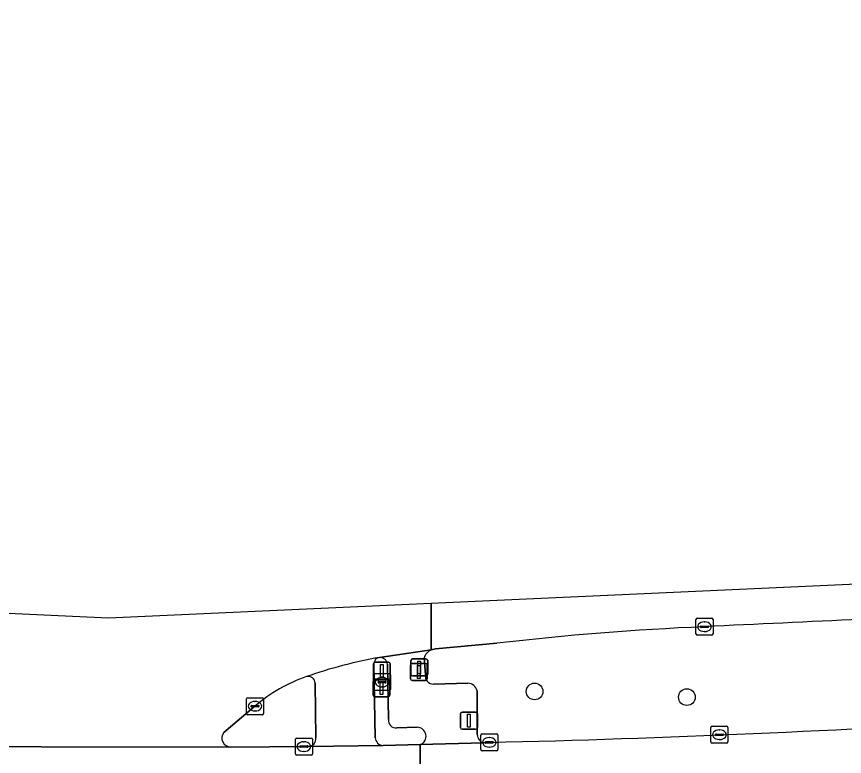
# Model space of a CAD drawing. Extents: x 162184 to 163154, y 385507 to 386516.
# Drawn here: x 162638.71 to 162687.37, y 386443.94 to 386487.42 of the extents above; entities that cross this region are included whole.
import ezdxf

# ---------------------------------------------------------------- set-up
doc = ezdxf.new("R2010")
doc.units = 0
for name, color, linetype in [('IMGEO_Berm_groen', 7, 'Continuous'), ('IMGEO_Boom', 7, 'Continuous'), ('IMGEO_Brandkraan', 7, 'Continuous'), ('IMGEO_Drukknoppaal', 7, 'Continuous'), ('IMGEO_Fietspad_gesloten', 7, 'Continuous'), ('IMGEO_Kolk', 7, 'Continuous'), ('IMGEO_Lichtmast', 7, 'Continuous'), ('IMGEO_OVBaan_gesloten', 7, 'Continuous'), ('IMGEO_Rijbaan_regionaal_gesloten', 7, 'Continuous'), ('IMGEO_Verkeerseiland_gesloten', 7, 'Continuous'), ('IMGEO_Verkeersregelinstallatiepaal', 7, 'Continuous'), ('IMGEO_Voetpad_open', 7, 'Continuous')]:
    doc.layers.add(name, color=color, linetype=linetype)

msp = doc.modelspace()

# ---------------------------------------------------------------- linework, layer by layer
at = {"layer": 'IMGEO_Berm_groen'}
for points in [[(162666.932, 386450.59), (162663.327, 386450.254), (162663.081, 386450.206)], [(162662.658, 386449.725), (162662.742, 386448.744)], [(162663.219, 386448.195), (162665.238, 386448.24)], [(162665.782, 386447.795), (162665.779, 386445.221)], [(162666.171, 386444.74), (162666.495, 386444.765)]]:
    msp.add_lwpolyline(points, dxfattribs=at)
for centre, radius, start, end in [((162844.807, 383010.079), 3445.467, 92.602652, 92.755975), ((162686.535, 386281.354), 170.367, 92.48733, 96.60716), ((162663.471, 386449.437), 0.863, 116.8746, 160.4674), ((162663.204, 386448.664), 0.469, 170.1127, 271.8589), ((162665.199, 386447.637), 0.604, 15.1591, 86.2736), ((162648.992, 387201.634), 757.071, 271.324795, 273.674513), ((162666.296, 386445.242), 0.517, 182.317, 256.0409)]:
    msp.add_arc(centre, radius, start, end, dxfattribs=at)
at = {"layer": 'IMGEO_Boom'}
for centre in [(162669.157, 386447.756), (162678.104, 386447.424)]:
    msp.add_circle(centre, 0.489, dxfattribs=at)
at = {"layer": 'IMGEO_Brandkraan'}
for p, q in [((162659.692, 386447.878), (162659.692, 386448.73)), ((162659.767, 386448.804), (162660.619, 386448.804)), ((162660.18, 386448.584), (162660.205, 386448.584)), ((162660.693, 386448.73), (162660.693, 386447.878)), ((162659.951, 386448.298), (162659.951, 386448.31)), ((162660.389, 386448.261), (162659.991, 386448.261)), ((162659.994, 386448.347), (162660.392, 386448.347)), ((162660.203, 386448.024), (162660.178, 386448.024)), ((162660.435, 386448.31), (162660.435, 386448.298)), ((162660.619, 386447.804), (162659.767, 386447.804))]:
    msp.add_line(p, q, dxfattribs=at)
for points in [[(162659.692, 386447.878), (162659.692, 386448.73)], [(162659.767, 386448.804), (162660.619, 386448.804)], [(162660.693, 386448.73), (162660.693, 386447.878)], [(162660.619, 386447.804), (162659.767, 386447.804)]]:
    msp.add_lwpolyline(points, dxfattribs=at)
for centre, radius, start, end in [((162659.769, 386448.728), 0.0765, 91.552, 178.448), ((162659.769, 386448.728), 0.0765, 91.552, 178.448), ((162660.617, 386448.728), 0.0765, 1.552, 88.448), ((162660.617, 386448.728), 0.0765, 1.552, 88.448), ((162659.991, 386448.307), 0.0403, 85.8775, 175.7526), ((162659.988, 386448.297), 0.0366, 178.938, 274.7102), ((162660.392, 386448.304), 0.043, 264.8664, 352.4533), ((162660.396, 386448.309), 0.0386, 1.7309, 96.639), ((162659.769, 386447.88), 0.0765, 181.552, 268.448), ((162659.769, 386447.88), 0.0765, 181.552, 268.448), ((162660.617, 386447.88), 0.0765, 271.552, 358.448), ((162660.617, 386447.88), 0.0765, 271.552, 358.448)]:
    msp.add_arc(centre, radius, start, end, dxfattribs=at)
for centre, major_axis, ratio, start_param, end_param in [((162660.179, 386448.304), (-0.387, 0.002), 0.722429, 4.712389, 7.853982), ((162660.204, 386448.304), (-0.39, 0.002), 0.717154, 1.570796, 4.712389)]:
    msp.add_ellipse(centre, major_axis=major_axis, ratio=ratio, start_param=start_param, end_param=end_param, dxfattribs=at)
at = {"layer": 'IMGEO_Drukknoppaal'}
for p, q in [((162659.764, 386448.448), (162660.554, 386448.448)), ((162660.554, 386448.448), (162659.764, 386448.448)), ((162659.664, 386447.548), (162659.664, 386448.348)), ((162659.664, 386448.348), (162659.664, 386447.548)), ((162660.654, 386448.348), (162660.654, 386447.548)), ((162660.654, 386447.548), (162660.654, 386448.348)), ((162660.554, 386447.448), (162659.764, 386447.448)), ((162659.764, 386447.448), (162660.554, 386447.448))]:
    msp.add_line(p, q, dxfattribs=at)
msp.add_lwpolyline([(162660.084, 386448.323), (162660.234, 386448.323), (162660.234, 386447.573), (162660.084, 386447.573), (162660.084, 386448.323)], dxfattribs=at)
for centre, start, end in [((162659.764, 386448.348), 90, 180), ((162659.764, 386448.348), 90, 180), ((162660.554, 386448.348), 0, 90), ((162660.554, 386448.348), 360, 90), ((162659.764, 386447.548), 180, 270), ((162659.764, 386447.548), 180, 270), ((162660.554, 386447.548), 270, 0), ((162660.554, 386447.548), 270, 0)]:
    msp.add_arc(centre, 0.1, start, end, dxfattribs=at)
at = {"layer": 'IMGEO_Fietspad_gesloten'}
for points in [[(162659.793, 386445.041), (162659.71, 386449.403)], [(162656.257, 386448.244), (162656.299, 386445.027)], [(162655.873, 386444.52), (162660.249, 386444.587)]]:
    msp.add_lwpolyline(points, dxfattribs=at)
for centre, radius, start, end in [((162664.626, 386423.532), 26.621, 99.9399, 109.4655), ((162660.105, 386449.364), 0.396, 100.6863, 174.426), ((162655.841, 386448.225), 0.416, 2.6287, 101.9698), ((162655.839, 386444.981), 0.463, 274.2701, 5.6535), ((162660.261, 386445.055), 0.468, 181.74, 268.5118)]:
    msp.add_arc(centre, radius, start, end, dxfattribs=at)
at = {"layer": 'IMGEO_Kolk'}
for p, q in [((162678.64, 386451.135), (162678.64, 386451.987)), ((162678.715, 386452.061), (162679.567, 386452.061)), ((162679.128, 386451.841), (162679.153, 386451.841)), ((162679.641, 386451.987), (162679.641, 386451.135)), ((162678.899, 386451.555), (162678.899, 386451.567)), ((162679.337, 386451.518), (162678.939, 386451.518)), ((162678.942, 386451.604), (162679.34, 386451.604)), ((162679.383, 386451.567), (162679.383, 386451.555)), ((162679.567, 386451.061), (162678.715, 386451.061)), ((162679.151, 386451.281), (162679.126, 386451.281)), ((162652.22, 386446.465), (162652.22, 386447.317)), ((162652.295, 386447.391), (162653.147, 386447.391)), ((162652.522, 386446.934), (162652.92, 386446.934)), ((162652.708, 386447.171), (162652.733, 386447.171)), ((162653.221, 386447.317), (162653.221, 386446.465)), ((162652.479, 386446.885), (162652.479, 386446.897)), ((162652.917, 386446.848), (162652.519, 386446.848)), ((162652.731, 386446.611), (162652.706, 386446.611)), ((162652.963, 386446.897), (162652.963, 386446.885)), ((162653.147, 386446.391), (162652.295, 386446.391)), ((162679.52, 386444.788), (162679.52, 386445.64)), ((162679.595, 386445.714), (162680.447, 386445.714)), ((162680.008, 386445.494), (162680.033, 386445.494)), ((162680.521, 386445.64), (162680.521, 386444.788)), ((162655.168, 386445.018), (162656.02, 386445.018)), ((162665.994, 386444.339), (162665.994, 386445.191)), ((162666.069, 386445.265), (162666.921, 386445.265)), ((162666.482, 386445.045), (162666.507, 386445.045)), ((162666.995, 386445.191), (162666.995, 386444.339)), ((162679.779, 386445.208), (162679.779, 386445.22)), ((162680.217, 386445.171), (162679.819, 386445.171)), ((162679.822, 386445.257), (162680.22, 386445.257)), ((162680.263, 386445.22), (162680.263, 386445.208)), ((162655.093, 386444.092), (162655.093, 386444.944)), ((162655.352, 386444.512), (162655.352, 386444.524)), ((162655.395, 386444.561), (162655.793, 386444.561)), ((162655.581, 386444.798), (162655.606, 386444.798)), ((162655.836, 386444.524), (162655.836, 386444.512)), ((162656.094, 386444.944), (162656.094, 386444.092)), ((162666.253, 386444.759), (162666.253, 386444.771)), ((162666.691, 386444.722), (162666.293, 386444.722)), ((162666.296, 386444.808), (162666.694, 386444.808)), ((162666.737, 386444.771), (162666.737, 386444.759)), ((162680.447, 386444.714), (162679.595, 386444.714)), ((162680.031, 386444.934), (162680.006, 386444.934)), ((162656.02, 386444.018), (162655.168, 386444.018)), ((162655.79, 386444.475), (162655.392, 386444.475)), ((162655.604, 386444.238), (162655.579, 386444.238)), ((162666.921, 386444.265), (162666.069, 386444.265)), ((162666.505, 386444.485), (162666.48, 386444.485))]:
    msp.add_line(p, q, dxfattribs=at)
for points in [[(162678.64, 386451.135), (162678.64, 386451.987)], [(162678.715, 386452.061), (162679.567, 386452.061)], [(162679.641, 386451.987), (162679.641, 386451.135)], [(162679.567, 386451.061), (162678.715, 386451.061)], [(162652.22, 386446.465), (162652.22, 386447.317)], [(162652.295, 386447.391), (162653.147, 386447.391)], [(162653.221, 386447.317), (162653.221, 386446.465)], [(162653.147, 386446.391), (162652.295, 386446.391)], [(162679.52, 386444.788), (162679.52, 386445.64)], [(162679.595, 386445.714), (162680.447, 386445.714)], [(162680.521, 386445.64), (162680.521, 386444.788)], [(162655.168, 386445.018), (162656.02, 386445.018)], [(162665.994, 386444.339), (162665.994, 386445.191)], [(162666.069, 386445.265), (162666.921, 386445.265)], [(162666.995, 386445.191), (162666.995, 386444.339)], [(162655.093, 386444.092), (162655.093, 386444.944)], [(162656.094, 386444.944), (162656.094, 386444.092)], [(162680.447, 386444.714), (162679.595, 386444.714)], [(162656.02, 386444.018), (162655.168, 386444.018)], [(162666.921, 386444.265), (162666.069, 386444.265)]]:
    msp.add_lwpolyline(points, dxfattribs=at)
for centre, radius, start, end in [((162678.717, 386451.985), 0.0765, 91.552, 178.448), ((162678.717, 386451.985), 0.0765, 91.552, 178.448), ((162679.565, 386451.985), 0.0765, 1.552, 88.448), ((162679.565, 386451.985), 0.0765, 1.552, 88.448), ((162678.939, 386451.564), 0.0403, 85.8775, 175.7526), ((162678.936, 386451.554), 0.0366, 178.938, 274.7102), ((162679.34, 386451.561), 0.043, 264.8664, 352.4533), ((162679.344, 386451.566), 0.0386, 1.7309, 96.639), ((162678.717, 386451.137), 0.0765, 181.552, 268.448), ((162678.717, 386451.137), 0.0765, 181.552, 268.448), ((162679.565, 386451.137), 0.0765, 271.552, 358.448), ((162679.565, 386451.137), 0.0765, 271.552, 358.448), ((162652.297, 386447.315), 0.0765, 91.552, 178.448), ((162652.297, 386447.315), 0.0765, 91.552, 178.448), ((162652.519, 386446.894), 0.0403, 85.8775, 175.7526), ((162652.924, 386446.896), 0.0386, 1.7309, 96.639), ((162653.145, 386447.315), 0.0765, 1.552, 88.448), ((162653.145, 386447.315), 0.0765, 1.552, 88.448), ((162652.297, 386446.467), 0.0765, 181.552, 268.448), ((162652.297, 386446.467), 0.0765, 181.552, 268.448), ((162652.516, 386446.884), 0.0366, 178.938, 274.7102), ((162652.92, 386446.891), 0.043, 264.8664, 352.4533), ((162653.145, 386446.467), 0.0765, 271.552, 358.448), ((162653.145, 386446.467), 0.0765, 271.552, 358.448), ((162679.597, 386445.638), 0.0765, 91.552, 178.448), ((162679.597, 386445.638), 0.0765, 91.552, 178.448), ((162680.445, 386445.638), 0.0765, 1.552, 88.448), ((162680.445, 386445.638), 0.0765, 1.552, 88.448), ((162655.17, 386444.942), 0.0765, 91.552, 178.448), ((162655.17, 386444.942), 0.0765, 91.552, 178.448), ((162656.018, 386444.942), 0.0765, 1.552, 88.448), ((162656.018, 386444.942), 0.0765, 1.552, 88.448), ((162666.071, 386445.189), 0.0765, 91.552, 178.448), ((162666.071, 386445.189), 0.0765, 91.552, 178.448), ((162666.919, 386445.189), 0.0765, 1.552, 88.448), ((162666.919, 386445.189), 0.0765, 1.552, 88.448), ((162679.819, 386445.217), 0.0403, 85.8775, 175.7526), ((162679.816, 386445.207), 0.0366, 178.938, 274.7102), ((162680.22, 386445.214), 0.043, 264.8664, 352.4533), ((162680.224, 386445.219), 0.0386, 1.7309, 96.639), ((162655.392, 386444.521), 0.0403, 85.8775, 175.7526), ((162655.389, 386444.511), 0.0366, 178.938, 274.7102), ((162655.793, 386444.518), 0.043, 264.8664, 352.4533), ((162655.797, 386444.523), 0.0386, 1.7309, 96.639), ((162666.293, 386444.768), 0.0403, 85.8775, 175.7526), ((162666.29, 386444.758), 0.0366, 178.938, 274.7102), ((162666.694, 386444.765), 0.043, 264.8664, 352.4533), ((162666.698, 386444.77), 0.0386, 1.7309, 96.639), ((162679.597, 386444.79), 0.0765, 181.552, 268.448), ((162679.597, 386444.79), 0.0765, 181.552, 268.448), ((162680.445, 386444.79), 0.0765, 271.552, 358.448), ((162680.445, 386444.79), 0.0765, 271.552, 358.448), ((162655.17, 386444.094), 0.0765, 181.552, 268.448), ((162655.17, 386444.094), 0.0765, 181.552, 268.448), ((162656.018, 386444.094), 0.0765, 271.552, 358.448), ((162656.018, 386444.094), 0.0765, 271.552, 358.448), ((162666.071, 386444.341), 0.0765, 181.552, 268.448), ((162666.071, 386444.341), 0.0765, 181.552, 268.448), ((162666.919, 386444.341), 0.0765, 271.552, 358.448), ((162666.919, 386444.341), 0.0765, 271.552, 358.448)]:
    msp.add_arc(centre, radius, start, end, dxfattribs=at)
for centre, major_axis, ratio, start_param, end_param in [((162679.127, 386451.561), (-0.387, 0.002), 0.722429, 4.712389, 7.853982), ((162679.152, 386451.561), (-0.39, 0.002), 0.717154, 1.570796, 4.712389), ((162652.707, 386446.891), (-0.387, 0.002), 0.722429, 4.712389, 7.853982), ((162652.732, 386446.891), (-0.39, 0.002), 0.717154, 1.570796, 4.712389), ((162680.007, 386445.214), (-0.387, 0.002), 0.722429, 4.712389, 7.853982), ((162680.032, 386445.214), (-0.39, 0.002), 0.717154, 1.570796, 4.712389), ((162666.481, 386444.765), (-0.387, 0.002), 0.722429, 4.712389, 7.853982), ((162666.506, 386444.765), (-0.39, 0.002), 0.717154, 1.570796, 4.712389), ((162655.58, 386444.518), (-0.387, 0.002), 0.722429, 4.712389, 7.853982), ((162655.605, 386444.518), (-0.39, 0.002), 0.717154, 1.570796, 4.712389)]:
    msp.add_ellipse(centre, major_axis=major_axis, ratio=ratio, start_param=start_param, end_param=end_param, dxfattribs=at)
at = {"layer": 'IMGEO_Lichtmast'}
for p, q in [((162661.881, 386448.771), (162661.881, 386449.571)), ((162661.881, 386449.571), (162661.881, 386448.771)), ((162661.981, 386449.671), (162662.771, 386449.671)), ((162662.771, 386449.671), (162661.981, 386449.671)), ((162662.871, 386449.571), (162662.871, 386448.771)), ((162662.871, 386448.771), (162662.871, 386449.571)), ((162662.771, 386448.671), (162661.981, 386448.671)), ((162661.981, 386448.671), (162662.771, 386448.671))]:
    msp.add_line(p, q, dxfattribs=at)
msp.add_lwpolyline([(162662.301, 386449.546), (162662.451, 386449.546), (162662.451, 386448.796), (162662.301, 386448.796), (162662.301, 386449.546)], dxfattribs=at)
for centre, start, end in [((162661.981, 386449.571), 90, 180), ((162661.981, 386449.571), 90, 180), ((162662.771, 386449.571), 0, 90), ((162662.771, 386449.571), 360, 90), ((162661.981, 386448.771), 180, 270), ((162661.981, 386448.771), 180, 270), ((162662.771, 386448.771), 270, 0), ((162662.771, 386448.771), 270, 0)]:
    msp.add_arc(centre, 0.1, start, end, dxfattribs=at)
at = {"layer": 'IMGEO_OVBaan_gesloten'}
msp.add_lwpolyline([(162666.495, 386444.765), (162666.171, 386444.74), (162662.437, 386444.631), (162662.453, 386441.323), (162669.599, 386441.495), (162681.85, 386441.971), (162696.844, 386442.665), (162710.114, 386443.564), (162717.533, 386444.067), (162721.585, 386444.342), (162724.599, 386444.64), (162729.487, 386445.02), (162734.721, 386445.541), (162748.517, 386446.914), (162772.468, 386449.874), (162792.635, 386452.668), (162820.329, 386457.113), (162903.036, 386471.215)], dxfattribs=at)
msp.add_lwpolyline([(162662.453, 386441.323), (162662.437, 386444.631), (162660.249, 386444.587), (162655.873, 386444.52), (162651.297, 386444.492), (162628.999, 386444.53), (162624.407, 386444.525), (162619.809, 386444.509), (162617.184, 386444.599), (162617.174, 386441.294), (162617.163, 386437.987), (162619.633, 386437.909), (162624.263, 386437.852), (162634.715, 386437.78), (162641.654, 386437.745), (162643.006, 386437.745), (162647.632, 386437.979), (162655.85, 386437.984), (162660.388, 386438.003), (162662.468, 386438.015)], close=True, dxfattribs=at)
msp.add_arc((162648.992, 387201.634), 757.071, 271.324795, 273.674513, dxfattribs=at)
at = {"layer": 'IMGEO_Rijbaan_regionaal_gesloten'}
for points in [[(162928.029, 386487.421), (162777.114, 386461.613), (162713.994, 386455.246), (162663.073, 386452.927)], [(162663.073, 386452.927), (162644.113, 386452.063), (162617.109, 386453.314), (162617.113, 386448.185), (162620.056, 386448.084)], [(162660.031, 386449.754), (162663.081, 386450.206), (162663.073, 386452.927)], [(162663.073, 386452.927), (162663.081, 386450.206), (162663.327, 386450.254), (162666.932, 386450.59)], [(162650.882, 386445.345), (162652.721, 386446.891)], [(162628.999, 386444.53), (162651.297, 386444.492)]]:
    msp.add_lwpolyline(points, dxfattribs=at)
for centre, radius, start, end in [((162844.807, 383010.079), 3445.467, 92.602652, 92.755975), ((162686.535, 386281.354), 170.367, 92.48733, 96.60716), ((162664.626, 386423.532), 26.621, 99.9399, 109.4655), ((162658.727, 386439.938), 9.188, 108.8748, 130.8222), ((162651.301, 386445.022), 0.53, 142.3464, 269.5411)]:
    msp.add_arc(centre, radius, start, end, dxfattribs=at)
at = {"layer": 'IMGEO_Verkeerseiland_gesloten'}
for points in [[(162659.71, 386449.403), (162659.793, 386445.041)], [(162660.57, 386446.12), (162660.502, 386449.355)], [(162656.299, 386445.027), (162656.257, 386448.244)], [(162652.721, 386446.891), (162650.882, 386445.345)], [(162662.256, 386445.65), (162661.062, 386445.621)], [(162651.297, 386444.492), (162655.873, 386444.52)], [(162660.249, 386444.587), (162662.437, 386444.631)]]:
    msp.add_lwpolyline(points, dxfattribs=at)
for centre, radius, start, end in [((162660.105, 386449.364), 0.396, 100.6863, 174.426), ((162660.07, 386449.322), 0.433, 4.3241, 95.1378), ((162658.727, 386439.938), 9.188, 108.8748, 130.8222), ((162655.841, 386448.225), 0.416, 2.6287, 101.9698), ((162661.012, 386446.064), 0.446, 172.8146, 276.376), ((162662.251, 386445.123), 0.527, 290.7276, 89.4166), ((162651.301, 386445.022), 0.53, 142.3464, 269.5411), ((162655.839, 386444.981), 0.463, 274.2701, 5.6535), ((162660.261, 386445.055), 0.468, 181.74, 268.5118)]:
    msp.add_arc(centre, radius, start, end, dxfattribs=at)
at = {"layer": 'IMGEO_Verkeersregelinstallatiepaal'}
for p, q in [((162659.681, 386448.575), (162659.681, 386449.375)), ((162659.681, 386449.375), (162659.681, 386448.575)), ((162659.781, 386449.475), (162660.571, 386449.475)), ((162660.571, 386449.475), (162659.781, 386449.475)), ((162660.671, 386449.375), (162660.671, 386448.575)), ((162660.671, 386448.575), (162660.671, 386449.375)), ((162661.954, 386449.403), (162662.744, 386449.403)), ((162662.744, 386449.403), (162661.954, 386449.403)), ((162661.854, 386448.503), (162661.854, 386449.303)), ((162661.854, 386449.303), (162661.854, 386448.503)), ((162662.844, 386449.303), (162662.844, 386448.503)), ((162662.844, 386448.503), (162662.844, 386449.303)), ((162660.571, 386448.475), (162659.781, 386448.475)), ((162659.781, 386448.475), (162660.571, 386448.475)), ((162662.744, 386448.403), (162661.954, 386448.403)), ((162661.954, 386448.403), (162662.744, 386448.403)), ((162664.9, 386446.539), (162665.69, 386446.539)), ((162665.69, 386446.539), (162664.9, 386446.539)), ((162664.8, 386445.639), (162664.8, 386446.439)), ((162664.8, 386446.439), (162664.8, 386445.639)), ((162665.79, 386446.439), (162665.79, 386445.639)), ((162665.79, 386445.639), (162665.79, 386446.439)), ((162665.69, 386445.539), (162664.9, 386445.539)), ((162664.9, 386445.539), (162665.69, 386445.539))]:
    msp.add_line(p, q, dxfattribs=at)
for points in [[(162660.101, 386449.35), (162660.251, 386449.35), (162660.251, 386448.6), (162660.101, 386448.6), (162660.101, 386449.35)], [(162662.274, 386449.278), (162662.424, 386449.278), (162662.424, 386448.528), (162662.274, 386448.528), (162662.274, 386449.278)], [(162665.22, 386446.414), (162665.37, 386446.414), (162665.37, 386445.664), (162665.22, 386445.664), (162665.22, 386446.414)]]:
    msp.add_lwpolyline(points, dxfattribs=at)
for centre, start, end in [((162659.781, 386449.375), 90, 180), ((162659.781, 386449.375), 90, 180), ((162660.571, 386449.375), 0, 90), ((162660.571, 386449.375), 360, 90), ((162661.954, 386449.303), 90, 180), ((162661.954, 386449.303), 90, 180), ((162662.744, 386449.303), 0, 90), ((162662.744, 386449.303), 360, 90), ((162659.781, 386448.575), 180, 270), ((162659.781, 386448.575), 180, 270), ((162660.571, 386448.575), 270, 0), ((162660.571, 386448.575), 270, 0), ((162661.954, 386448.503), 180, 270), ((162661.954, 386448.503), 180, 270), ((162662.744, 386448.503), 270, 0), ((162662.744, 386448.503), 270, 0), ((162664.9, 386446.439), 90, 180), ((162664.9, 386446.439), 90, 180), ((162665.69, 386446.439), 0, 90), ((162665.69, 386446.439), 360, 90), ((162664.9, 386445.639), 180, 270), ((162664.9, 386445.639), 180, 270), ((162665.69, 386445.639), 270, 0), ((162665.69, 386445.639), 270, 0)]:
    msp.add_arc(centre, 0.1, start, end, dxfattribs=at)
at = {"layer": 'IMGEO_Voetpad_open'}
for points in [[(162663.081, 386450.206), (162660.031, 386449.754)], [(162662.742, 386448.744), (162662.658, 386449.725)], [(162660.502, 386449.355), (162660.57, 386446.12)], [(162665.238, 386448.24), (162663.219, 386448.195)], [(162665.779, 386445.221), (162665.782, 386447.795)], [(162661.062, 386445.621), (162662.256, 386445.65)], [(162662.437, 386444.631), (162666.171, 386444.74)]]:
    msp.add_lwpolyline(points, dxfattribs=at)
for centre, radius, start, end in [((162663.471, 386449.437), 0.863, 116.8746, 160.4674), ((162660.07, 386449.322), 0.433, 4.3241, 95.1378), ((162663.204, 386448.664), 0.469, 170.1127, 271.8589), ((162665.199, 386447.637), 0.604, 15.1591, 86.2736), ((162661.012, 386446.064), 0.446, 172.8146, 276.376), ((162662.251, 386445.123), 0.527, 290.7276, 89.4166), ((162666.296, 386445.242), 0.517, 182.317, 256.0409)]:
    msp.add_arc(centre, radius, start, end, dxfattribs=at)

doc.saveas('drawing.dxf')
